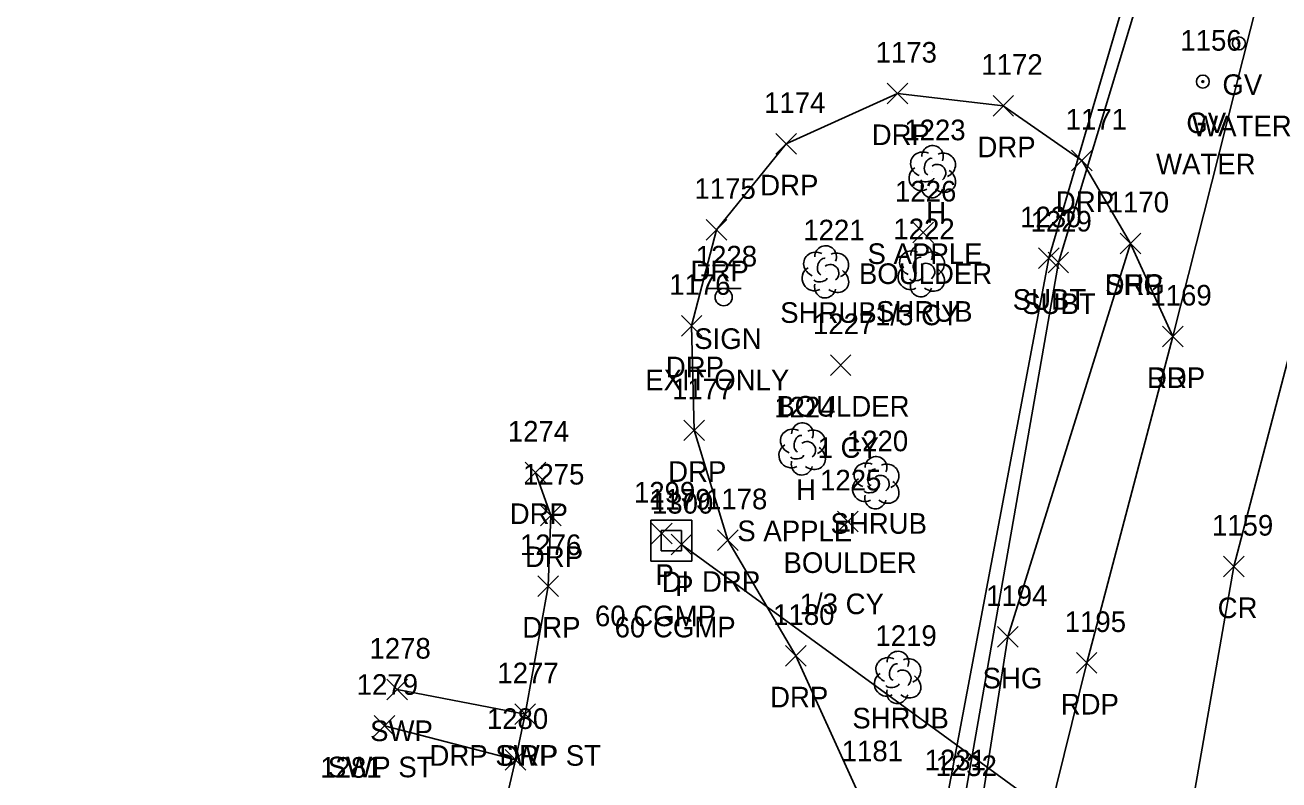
# Model space of a CAD drawing. Extents: x 1678863 to 1683592, y 407783 to 418211.
# Drawn here: x 1681248.4 to 1681370, y 417742.9 to 417816.1 of the extents above; entities that cross this region are included whole.
import ezdxf

# ---------------------------------------------------------------- set-up
doc = ezdxf.new("R2010")
doc.units = 0
for name, color, linetype in [('D_A', 7, 'Continuous'), ('D_C', 7, 'Continuous'), ('D_I', 7, 'Continuous'), ('D_TIC', 7, 'Continuous'), ('DCP', 7, 'Continuous'), ('DS', 7, 'Continuous'), ('L_A', 7, 'Continuous'), ('L_C', 7, 'Continuous'), ('L_I', 7, 'Continuous'), ('L_TIC', 7, 'Continuous'), ('LSH', 7, 'Continuous'), ('LTD', 7, 'Continuous'), ('P_A', 7, 'Continuous'), ('P_I', 7, 'Continuous'), ('P_TIC', 7, 'Continuous'), ('PET', 7, 'Continuous'), ('PRC', 7, 'Continuous'), ('PSU', 7, 'Continuous'), ('R_A', 7, 'Continuous'), ('R_I', 7, 'Continuous'), ('R_TIC', 7, 'Continuous'), ('RDP', 7, 'Continuous'), ('RSW', 7, 'Continuous'), ('S_A', 7, 'Continuous'), ('S_C', 7, 'Continuous'), ('S_I', 7, 'Continuous'), ('SSGN', 7, 'Continuous'), ('U_A', 7, 'Continuous'), ('U_C', 7, 'Continuous'), ('U_I', 7, 'Continuous'), ('U_TIC', 7, 'Continuous'), ('UT', 7, 'Continuous'), ('UWV', 7, 'Continuous')]:
    doc.layers.add(name, color=color, linetype=linetype)

msp = doc.modelspace()

# ---------------------------------------------------------------- linework, layer by layer
at = {"layer": 'D_TIC'}
for points in [[(1681309.15, 417765.83), (1681311.15, 417767.83)], [(1681311.15, 417765.83), (1681309.15, 417767.83)], [(1681311.06, 417764.75), (1681313.06, 417766.75)], [(1681313.06, 417764.75), (1681311.06, 417766.75)]]:
    msp.add_lwpolyline(points, dxfattribs=at)
at = {"layer": 'DCP'}
msp.add_lwpolyline([(1681312.06, 417765.75), (1681409.08, 417695.08)], dxfattribs=at)
at = {"layer": 'DS'}
for p, q in [((1681309.08, 417768.13), (1681313.08, 417768.13)), ((1681309.08, 417764.13), (1681309.08, 417768.13)), ((1681310.08, 417765.13), (1681310.08, 417767.13)), ((1681310.08, 417767.13), (1681312.08, 417767.13)), ((1681312.08, 417767.13), (1681312.08, 417765.13)), ((1681313.08, 417768.13), (1681313.08, 417764.13)), ((1681311.09, 417766.14), (1681311.09, 417766.14)), ((1681311.09, 417766.14), (1681311.09, 417766.14)), ((1681312.08, 417765.13), (1681310.08, 417765.13)), ((1681313.08, 417764.13), (1681309.08, 417764.13))]:
    msp.add_line(p, q, dxfattribs=at)
at = {"layer": 'L_TIC'}
for points in [[(1681334.52, 417795.02), (1681336.52, 417797.02)], [(1681336.52, 417795.02), (1681334.52, 417797.02)], [(1681326.51, 417782.16), (1681328.51, 417784.16)], [(1681328.51, 417782.16), (1681326.51, 417784.16)], [(1681327.2, 417767), (1681329.2, 417769)], [(1681329.2, 417767), (1681327.2, 417769)]]:
    msp.add_lwpolyline(points, dxfattribs=at)
at = {"layer": 'LSH'}
for p, q in [((1681326.01, 417792.25), (1681326.01, 417792.25)), ((1681326.01, 417792.25), (1681326.01, 417792.25)), ((1681335.31, 417792.36), (1681335.31, 417792.36)), ((1681335.31, 417792.36), (1681335.31, 417792.36)), ((1681330.89, 417771.8), (1681330.89, 417771.8)), ((1681330.89, 417771.8), (1681330.89, 417771.8)), ((1681333.01, 417752.92), (1681333.01, 417752.92)), ((1681333.01, 417752.92), (1681333.01, 417752.92))]:
    msp.add_line(p, q, dxfattribs=at)
for centre in [(1681326.05, 417793.68), (1681335.36, 417793.8), (1681330.94, 417773.23), (1681333.06, 417754.35)]:
    msp.add_arc(centre, 1.05, 335.5272, 180.9563, dxfattribs=at)
for centre, major_axis, ratio, start_param, end_param in [((1681325.21, 417792.91), (1.21, -0.51), 0.895232, 1.570796, 4.712389), ((1681327.05, 417792.83), (-1.14, -0.48), 0.949671, 1.570796, 4.712389), ((1681334.52, 417793.03), (1.21, -0.51), 0.895232, 1.570796, 4.712389), ((1681336.35, 417792.95), (-1.14, -0.48), 0.949671, 1.570796, 4.712389), ((1681324.92, 417791.54), (0.58, -1.04), 0.959034, 3.141593, 6.283185), ((1681325.8, 417792.71), (-0.208, -0.792), 0.645439, 3.141593, 6.283185), ((1681326.51, 417792.08), (-0.5, 0.667), 0.989748, 3.141593, 6.283185), ((1681334.23, 417791.65), (0.58, -1.04), 0.959034, 3.141593, 6.283185), ((1681335.1, 417792.82), (-0.208, -0.792), 0.645439, 3.141593, 6.283185), ((1681335.81, 417792.2), (-0.5, 0.667), 0.989748, 3.141593, 6.283185), ((1681325.55, 417791.5), (-0.625, -0.083), 0.423636, 0, 3.141593), ((1681327.01, 417791.41), (-1.09, 0.79), 0.841452, 1.570796, 4.712389), ((1681334.85, 417791.61), (-0.625, -0.083), 0.423636, 0, 3.141593), ((1681336.31, 417791.53), (-1.09, 0.79), 0.841452, 1.570796, 4.712389), ((1681326.01, 417790.75), (0.26, 1.06), 0.942809, 1.570796, 4.712389), ((1681335.31, 417790.86), (0.26, 1.06), 0.942809, 1.570796, 4.712389), ((1681330.1, 417772.46), (1.21, -0.51), 0.895232, 1.570796, 4.712389), ((1681330.68, 417772.26), (-0.208, -0.792), 0.645439, 3.141593, 6.283185), ((1681331.93, 417772.38), (-1.14, -0.48), 0.949671, 1.570796, 4.712389), ((1681329.81, 417771.09), (0.58, -1.04), 0.959034, 3.141593, 6.283185), ((1681331.39, 417771.63), (-0.5, 0.667), 0.989748, 3.141593, 6.283185), ((1681331.89, 417770.96), (-1.09, 0.79), 0.841452, 1.570796, 4.712389), ((1681330.43, 417771.05), (-0.625, -0.083), 0.423636, 0, 3.141593), ((1681330.89, 417770.3), (0.26, 1.06), 0.942809, 1.570796, 4.712389), ((1681332.22, 417753.59), (1.21, -0.51), 0.895232, 1.570796, 4.712389), ((1681334.05, 417753.5), (-1.14, -0.48), 0.949671, 1.570796, 4.712389), ((1681332.8, 417753.38), (-0.208, -0.792), 0.645439, 3.141593, 6.283185), ((1681333.51, 417752.75), (-0.5, 0.667), 0.989748, 3.141593, 6.283185), ((1681331.93, 417752.21), (0.58, -1.04), 0.959034, 3.141593, 6.283185), ((1681334.01, 417752.09), (-1.09, 0.79), 0.841452, 1.570796, 4.712389), ((1681333.01, 417751.42), (0.26, 1.06), 0.942809, 1.570796, 4.712389), ((1681332.55, 417752.17), (-0.625, -0.083), 0.423636, 0, 3.141593)]:
    msp.add_ellipse(centre, major_axis=major_axis, ratio=ratio, start_param=start_param, end_param=end_param, dxfattribs=at)
at = {"layer": 'LTD'}
for p, q in [((1681336.38, 417801.96), (1681336.38, 417801.96)), ((1681336.38, 417801.96), (1681336.38, 417801.96)), ((1681323.75, 417775.08), (1681323.75, 417775.08)), ((1681323.75, 417775.08), (1681323.75, 417775.08))]:
    msp.add_line(p, q, dxfattribs=at)
for centre in [(1681336.42, 417803.39), (1681323.8, 417776.51)]:
    msp.add_arc(centre, 1.05, 335.5272, 180.9563, dxfattribs=at)
for centre, major_axis, ratio, start_param, end_param in [((1681335.59, 417802.62), (1.21, -0.51), 0.895232, 1.570796, 4.712389), ((1681337.42, 417802.54), (-1.14, -0.48), 0.949671, 1.570796, 4.712389), ((1681335.29, 417801.25), (0.58, -1.04), 0.959034, 3.141593, 6.283185), ((1681336.17, 417802.41), (-0.208, -0.792), 0.645439, 3.141593, 6.283185), ((1681336.88, 417801.79), (-0.5, 0.667), 0.989748, 3.141593, 6.283185), ((1681335.92, 417801.21), (-0.625, -0.083), 0.423636, 0, 3.141593), ((1681337.38, 417801.12), (-1.09, 0.79), 0.841452, 1.570796, 4.712389), ((1681336.38, 417800.46), (0.26, 1.06), 0.942809, 1.570796, 4.712389), ((1681322.96, 417775.74), (1.21, -0.51), 0.895232, 1.570796, 4.712389), ((1681324.79, 417775.66), (-1.14, -0.48), 0.949671, 1.570796, 4.712389), ((1681323.54, 417775.54), (-0.208, -0.792), 0.645439, 3.141593, 6.283185), ((1681324.25, 417774.91), (-0.5, 0.667), 0.989748, 3.141593, 6.283185), ((1681322.67, 417774.37), (0.58, -1.04), 0.959034, 3.141593, 6.283185), ((1681323.29, 417774.33), (-0.625, -0.083), 0.423636, 0, 3.141593), ((1681324.75, 417774.25), (-1.09, 0.79), 0.841452, 1.570796, 4.712389), ((1681323.75, 417773.58), (0.26, 1.06), 0.942809, 1.570796, 4.712389)]:
    msp.add_ellipse(centre, major_axis=major_axis, ratio=ratio, start_param=start_param, end_param=end_param, dxfattribs=at)
at = {"layer": 'P_TIC'}
for points in [[(1681354.63, 417793.96), (1681356.63, 417795.96)], [(1681356.63, 417793.96), (1681354.63, 417795.96)], [(1681358.74, 417784.93), (1681360.74, 417786.93)], [(1681360.74, 417784.93), (1681358.74, 417786.93)], [(1681364.66, 417762.62), (1681366.66, 417764.62)], [(1681366.66, 417762.62), (1681364.66, 417764.62)], [(1681342.74, 417755.8), (1681344.74, 417757.8)], [(1681344.74, 417755.8), (1681342.74, 417757.8)], [(1681350.38, 417753.27), (1681352.38, 417755.27)], [(1681352.38, 417753.27), (1681350.38, 417755.27)]]:
    msp.add_lwpolyline(points, dxfattribs=at)
at = {"layer": 'PET'}
msp.add_lwpolyline([(1681405.54, 417964.19), (1681392.93, 417910.68), (1681385.75, 417882.61), (1681371.8, 417833.66), (1681359.74, 417785.93), (1681351.38, 417754.27), (1681344.8, 417727.61), (1681340.9, 417708.03), (1681341.8, 417695.88), (1681345.64, 417683.49), (1681352.86, 417670.2), (1681357.82, 417659.39), (1681359.71, 417638.89), (1681355.93, 417623.88), (1681346.12, 417609.33), (1681331.88, 417587.88)], dxfattribs=at)
at = {"layer": 'PRC'}
msp.add_lwpolyline([(1681417.96, 417959.72), (1681405.1, 417911.29), (1681396.83, 417880.14), (1681383.79, 417831.45), (1681372.41, 417789.43), (1681365.66, 417763.62), (1681360.65, 417734.88), (1681361.65, 417713.75), (1681367.41, 417696.01), (1681380, 417678.82), (1681385.6, 417673.18), (1681389.53, 417668.36)], dxfattribs=at)
at = {"layer": 'PSU'}
msp.add_lwpolyline([(1681355.63, 417794.96), (1681343.74, 417756.8), (1681339.2, 417727.98), (1681336.63, 417709.75), (1681337.27, 417696.16), (1681345.64, 417683.49)], dxfattribs=at)
at = {"layer": 'R_TIC'}
for points in [[(1681332.03, 417808.49), (1681334.03, 417810.49)], [(1681334.03, 417808.49), (1681332.03, 417810.49)], [(1681342.29, 417807.31), (1681344.29, 417809.31)], [(1681344.29, 417807.31), (1681342.29, 417809.31)], [(1681321.21, 417803.61), (1681323.21, 417805.61)], [(1681323.21, 417803.61), (1681321.21, 417805.61)], [(1681349.9, 417802), (1681351.9, 417804)], [(1681351.9, 417802), (1681349.9, 417804)], [(1681314.45, 417795.28), (1681316.45, 417797.28)], [(1681316.45, 417795.28), (1681314.45, 417797.28)], [(1681354.63, 417793.96), (1681356.63, 417795.96)], [(1681356.63, 417793.96), (1681354.63, 417795.96)], [(1681312.05, 417785.97), (1681314.05, 417787.97)], [(1681314.05, 417785.97), (1681312.05, 417787.97)], [(1681358.74, 417784.93), (1681360.74, 417786.93)], [(1681360.74, 417784.93), (1681358.74, 417786.93)], [(1681312.28, 417775.83), (1681314.28, 417777.83)], [(1681314.28, 417775.83), (1681312.28, 417777.83)], [(1681296.91, 417771.74), (1681298.91, 417773.74)], [(1681298.91, 417771.74), (1681296.91, 417773.74)], [(1681298.38, 417767.57), (1681300.38, 417769.57)], [(1681300.38, 417767.57), (1681298.38, 417769.57)], [(1681315.56, 417765.17), (1681317.56, 417767.17)], [(1681317.56, 417765.17), (1681315.56, 417767.17)], [(1681298.14, 417760.73), (1681300.14, 417762.73)], [(1681300.14, 417760.73), (1681298.14, 417762.73)], [(1681322.17, 417753.96), (1681324.17, 417755.96)], [(1681324.17, 417753.96), (1681322.17, 417755.96)], [(1681283.48, 417750.69), (1681285.48, 417752.69)], [(1681285.48, 417750.69), (1681283.48, 417752.69)], [(1681295.89, 417748.3), (1681297.89, 417750.3)], [(1681297.89, 417748.3), (1681295.89, 417750.3)], [(1681295.89, 417748.3), (1681297.89, 417750.3)], [(1681297.89, 417748.3), (1681295.89, 417750.3)], [(1681282.25, 417747.18), (1681284.25, 417749.18)], [(1681284.25, 417747.18), (1681282.25, 417749.18)], [(1681294.96, 417743.87), (1681296.96, 417745.87)], [(1681296.96, 417743.87), (1681294.96, 417745.87)], [(1681294.96, 417743.87), (1681296.96, 417745.87)], [(1681296.96, 417743.87), (1681294.96, 417745.87)]]:
    msp.add_lwpolyline(points, dxfattribs=at)
at = {"layer": 'RDP'}
for points in [[(1681359.74, 417785.93), (1681355.63, 417794.96), (1681350.9, 417803), (1681343.29, 417808.31), (1681333.03, 417809.49), (1681322.21, 417804.61), (1681315.45, 417796.28), (1681313.05, 417786.97), (1681313.28, 417776.83), (1681316.56, 417766.17), (1681323.17, 417754.96), (1681329.16, 417741.74), (1681331.39, 417728.88), (1681331.37, 417716.86), (1681327.76, 417697.15), (1681322.97, 417677.81), (1681317.87, 417667.15), (1681312.23, 417659.68), (1681305.75, 417654.4), (1681296.63, 417648.12), (1681301.8, 417631.26), (1681292.89, 417627.09), (1681259.94, 417629.69), (1681248.37, 417653.66)], [(1681297.91, 417772.74), (1681299.38, 417768.57), (1681299.14, 417761.73), (1681296.89, 417749.3), (1681295.96, 417744.87), (1681292.3, 417729.15)]]:
    msp.add_lwpolyline(points, dxfattribs=at)
at = {"layer": 'RSW'}
for points in [[(1681296.89, 417749.3), (1681284.48, 417751.69)], [(1681283.25, 417748.18), (1681295.96, 417744.87)]]:
    msp.add_lwpolyline(points, dxfattribs=at)
at = {"layer": 'SSGN'}
for p, q in [((1681314.51, 417790.57), (1681317.85, 417790.57)), ((1681316.16, 417789.74), (1681316.16, 417789.74))]:
    msp.add_line(p, q, dxfattribs=at)
msp.add_circle((1681316.16, 417789.74), 0.833, dxfattribs=at)
at = {"layer": 'U_TIC'}
for points in [[(1681346.7, 417792.52), (1681348.7, 417794.52)], [(1681348.7, 417792.52), (1681346.7, 417794.52)], [(1681347.63, 417792.11), (1681349.63, 417794.11)], [(1681349.63, 417792.11), (1681347.63, 417794.11)]]:
    msp.add_lwpolyline(points, dxfattribs=at)
at = {"layer": 'UT'}
for points in [[(1681381.64, 417894.86), (1681369.44, 417851.23), (1681362.77, 417839.77), (1681348.63, 417793.11), (1681339.41, 417740.3), (1681338.81, 417692.78), (1681334.81, 417671.92), (1681316.38, 417593.31), (1681294.76, 417500.63), (1681275.35, 417431.21), (1681265.74, 417388.38), (1681249.51, 417317.18)], [(1681380.94, 417895.06), (1681368.89, 417853.26), (1681361.43, 417840.35), (1681347.7, 417793.52), (1681337.79, 417740.86)]]:
    msp.add_lwpolyline(points, dxfattribs=at)
at = {"layer": 'UWV'}
for centre, radius in [((1681366.15, 417814.35), 0.625), ((1681366.15, 417814.35), 0.0833), ((1681362.65, 417810.65), 0.625), ((1681362.65, 417810.65), 0.0833)]:
    msp.add_circle(centre, radius, dxfattribs=at)

# ---------------------------------------------------------------- texts
at = {"layer": 'D_A'}
for s, p in [('P', (1681309.53, 417761.83)), ('DI', (1681310.14, 417761.14)), ('P', (1681311.44, 417760.75))]:
    msp.add_text(s, height=2, dxfattribs=at).set_placement(p)
at = {"layer": 'D_C'}
for p in [(1681303.67, 417757.83), (1681305.58, 417756.75)]:
    msp.add_text('60 CGMP', height=2, dxfattribs=at).set_placement(p)
at = {"layer": 'D_I'}
for s, p in [('1299', (1681307.45, 417769.83)), ('1179', (1681308.95, 417769.14)), ('1300', (1681309.2, 417768.75))]:
    msp.add_text(s, height=2, dxfattribs=at).set_placement(p)
at = {"layer": 'L_A'}
for s, p in [('H', (1681335.81, 417796.96)), ('BOULDER', (1681329.28, 417791.02)), ('SHRUB', (1681321.64, 417787.25)), ('SHRUB', (1681330.94, 417787.36)), ('BOULDER', (1681321.26, 417778.16)), ('H', (1681323.18, 417770.08)), ('SHRUB', (1681326.52, 417766.8)), ('BOULDER', (1681321.96, 417763)), ('SHRUB', (1681328.64, 417747.92))]:
    msp.add_text(s, height=2, dxfattribs=at).set_placement(p)
at = {"layer": 'L_C'}
for s, p in [('S APPLE', (1681330.11, 417792.96)), ('1/3 CY', (1681330.85, 417787.02)), ('1 CY', (1681325.27, 417774.16)), ('S APPLE', (1681317.48, 417766.08)), ('1/3 CY', (1681323.53, 417759))]:
    msp.add_text(s, height=2, dxfattribs=at).set_placement(p)
at = {"layer": 'L_I'}
for s, p in [('1223', (1681333.68, 417804.96)), ('1226', (1681332.78, 417799.02)), ('1221', (1681323.88, 417795.25)), ('1222', (1681332.62, 417795.36)), ('1227', (1681324.82, 417786.16)), ('1224', (1681321.06, 417778.08)), ('1220', (1681328.11, 417774.8)), ('1225', (1681325.51, 417771)), ('1219', (1681330.88, 417755.92))]:
    msp.add_text(s, height=2, dxfattribs=at).set_placement(p)
at = {"layer": 'P_A'}
for s, p in [('SHG', (1681353.17, 417789.96)), ('RDP', (1681357.23, 417780.93)), ('CR', (1681364.09, 417758.62)), ('SHG', (1681341.28, 417751.8)), ('RDP', (1681348.86, 417749.27))]:
    msp.add_text(s, height=2, dxfattribs=at).set_placement(p)
at = {"layer": 'P_I'}
for s, p in [('1170', (1681353.42, 417797.96)), ('1169', (1681357.56, 417788.93)), ('1159', (1681363.53, 417766.62)), ('1194', (1681341.62, 417759.8)), ('1195', (1681349.25, 417757.27))]:
    msp.add_text(s, height=2, dxfattribs=at).set_placement(p)
at = {"layer": 'R_A'}
for s, p in [('DRP', (1681330.52, 417804.49)), ('DRP', (1681340.78, 417803.31)), ('DRP', (1681319.7, 417799.61)), ('DRP', (1681348.39, 417798)), ('DRP', (1681312.94, 417791.28)), ('DRP', (1681353.12, 417789.96)), ('DRP', (1681310.54, 417781.97)), ('DRP', (1681357.23, 417780.93)), ('DRP', (1681310.77, 417771.83)), ('DRP', (1681295.4, 417767.74)), ('DRP', (1681296.87, 417763.57)), ('DRP', (1681314.05, 417761.17)), ('DRP', (1681296.62, 417756.73)), ('DRP', (1681320.66, 417749.96)), ('SWP', (1681281.85, 417746.69)), ('DRP SWP ST', (1681287.61, 417744.3)), ('DRP', (1681294.38, 417744.3)), ('SWP ST', (1681277.75, 417743.18))]:
    msp.add_text(s, height=2, dxfattribs=at).set_placement(p)
at = {"layer": 'R_I'}
for s, p in [('1173', (1681330.9, 417812.49)), ('1172', (1681341.16, 417811.31)), ('1174', (1681320.08, 417807.61)), ('1171', (1681349.34, 417806)), ('1175', (1681313.32, 417799.28)), ('1170', (1681353.42, 417797.96)), ('1176', (1681310.87, 417789.97)), ('1169', (1681357.56, 417788.93)), ('1177', (1681311.15, 417779.83)), ('1274', (1681295.21, 417775.74)), ('1275', (1681296.69, 417771.57)), ('1178', (1681314.44, 417769.17)), ('1276', (1681296.39, 417764.73)), ('1180', (1681320.96, 417757.96)), ('1278', (1681281.79, 417754.69)), ('1277', (1681294.2, 417752.3)), ('1277', (1681294.2, 417752.3)), ('1279', (1681280.55, 417751.18)), ('1280', (1681293.18, 417747.87)), ('1280', (1681293.18, 417747.87)), ('1181', (1681327.61, 417744.74))]:
    msp.add_text(s, height=2, dxfattribs=at).set_placement(p)
at = {"layer": 'S_A'}
msp.add_text('SIGN', height=2, dxfattribs=at).set_placement((1681313.3, 417784.72))
at = {"layer": 'S_C'}
msp.add_text('EXIT ONLY', height=2, dxfattribs=at).set_placement((1681308.55, 417780.72))
at = {"layer": 'S_I'}
msp.add_text('1228', height=2, dxfattribs=at).set_placement((1681313.45, 417792.72))
at = {"layer": 'U_A'}
for s, p in [('GV', (1681364.55, 417809.35)), ('GV', (1681361.05, 417805.65)), ('SUBT', (1681344.2, 417788.52)), ('SUBT', (1681345.13, 417788.11))]:
    msp.add_text(s, height=2, dxfattribs=at).set_placement(p)
at = {"layer": 'U_C'}
for p in [(1681361.61, 417805.35), (1681358.11, 417801.65)]:
    msp.add_text('WATER', height=2, dxfattribs=at).set_placement(p)
at = {"layer": 'U_I'}
for s, p in [('1156', (1681360.47, 417813.65)), ('1230', (1681344.92, 417796.52)), ('1229', (1681345.93, 417796.11)), ('1281', (1681277.01, 417743.14)), ('1231', (1681335.66, 417743.86)), ('1231', (1681335.66, 417743.86)), ('1232', (1681336.72, 417743.3)), ('1232', (1681336.72, 417743.3))]:
    msp.add_text(s, height=2, dxfattribs=at).set_placement(p)

doc.saveas('drawing.dxf')
